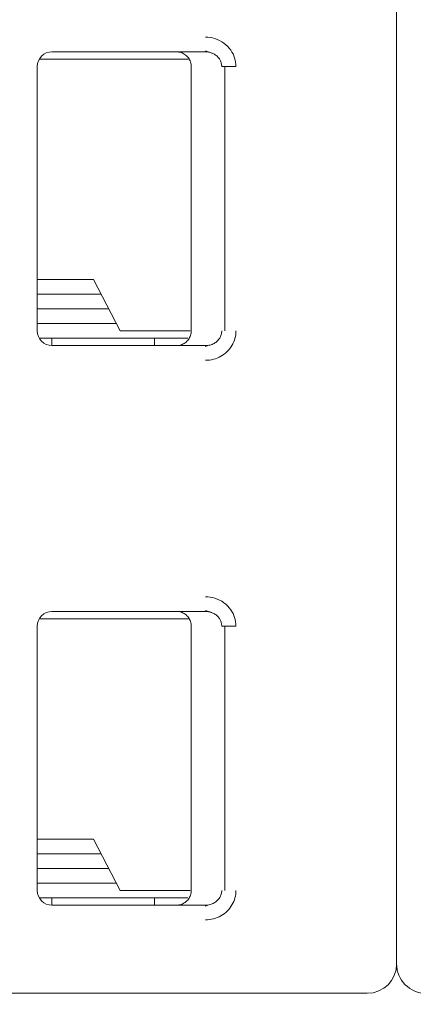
# Model space of a CAD drawing. Header units: millimetres. Extents: x -1114 to 1396, y -630 to 631.
# Tile 592 of 656: x 392.1 to 394.78, y 122.67 to 129.37. Entities that reach past the tile are written whole.
import ezdxf

# ---------------------------------------------------------------- set-up
doc = ezdxf.new("R2010")
doc.units = ezdxf.units.MM
doc.header["$MEASUREMENT"] = 0

msp = doc.modelspace()

# ---------------------------------------------------------------- linework, layer by layer
at = {"lineweight": 18}
for points, knots in [([(1038.9843, -629.7647), (1038.9843, -629.7647), (-1111.4882, -629.7647), (-1111.4882, -629.7647), (-1111.4882, -629.7647), (-1111.4882, -629.7647), (-1111.4882, 630.7883), (-1111.4882, 630.7883), (-1111.4882, 630.7883), (-1111.4882, 630.7883), (1038.9843, 630.7883), (1038.9843, 630.7883)], [0, 0, 0, 0, 0.333333, 0.333333, 0.333333, 0.333333, 0.666667, 0.666667, 0.666667, 0.666667, 1, 1, 1, 1]), ([(393.3647, 129.2557), (393.3868, 129.2558), (393.4079, 129.2526), (393.429, 129.2458), (393.429, 129.2458), (393.4501, 129.239), (393.4712, 129.2287), (393.4897, 129.2151), (393.4897, 129.2151), (393.5083, 129.2015), (393.5244, 129.1845), (393.5366, 129.1673), (393.5366, 129.1673), (393.5487, 129.1501), (393.5571, 129.1326), (393.5628, 129.114), (393.5628, 129.114), (393.5685, 129.0955), (393.5717, 129.076), (393.5718, 129.0557)], [0, 0, 0, 0, 0.2, 0.2, 0.2, 0.2, 0.4, 0.4, 0.4, 0.4, 0.6, 0.6, 0.6, 0.6, 0.8, 0.8, 0.8, 0.8, 1, 1, 1, 1]), ([(392.3173, 129.1557), (392.2908, 129.1557), (392.2654, 129.1451), (392.2466, 129.1264), (392.2466, 129.1264), (392.2278, 129.1076), (392.2173, 129.0822), (392.2173, 129.0557)], [0, 0, 0, 0, 0.5, 0.5, 0.5, 0.5, 1, 1, 1, 1]), ([(392.3173, 129.1557), (392.2908, 129.1557), (392.2654, 129.1451), (392.2466, 129.1264), (392.2466, 129.1264), (392.2278, 129.1076), (392.2173, 129.0822), (392.2173, 129.0557)], [0, 0, 0, 0, 0.5, 0.5, 0.5, 0.5, 1, 1, 1, 1]), ([(393.1673, 129.1557), (393.1778, 129.1557), (393.1883, 129.154), (393.1983, 129.1507), (393.1983, 129.1507), (393.2083, 129.1475), (393.2177, 129.1426), (393.2262, 129.1365), (393.2262, 129.1365), (393.2347, 129.1303), (393.2421, 129.1228), (393.2483, 129.1144), (393.2483, 129.1144), (393.2544, 129.1059), (393.2592, 129.0964), (393.2625, 129.0864), (393.2625, 129.0864), (393.2657, 129.0765), (393.2673, 129.0661), (393.2673, 129.0557)], [0, 0, 0, 0, 0.2, 0.2, 0.2, 0.2, 0.4, 0.4, 0.4, 0.4, 0.6, 0.6, 0.6, 0.6, 0.8, 0.8, 0.8, 0.8, 1, 1, 1, 1]), ([(393.3647, 129.1557), (393.3735, 129.1557), (393.3822, 129.1547), (393.3907, 129.1528), (393.3907, 129.1528), (393.3991, 129.151), (393.4072, 129.1483), (393.415, 129.1447), (393.415, 129.1447), (393.4225, 129.1412), (393.4297, 129.1369), (393.4363, 129.1319), (393.4363, 129.1319), (393.4425, 129.1271), (393.4481, 129.1217), (393.453, 129.1158), (393.453, 129.1158), (393.4575, 129.1103), (393.4615, 129.1044), (393.4647, 129.0982), (393.4647, 129.0982), (393.468, 129.092), (393.4705, 129.0854), (393.4723, 129.0786), (393.4723, 129.0786), (393.4742, 129.0711), (393.4752, 129.0634), (393.4752, 129.0557)], [0, 0, 0, 0, 0.142857, 0.142857, 0.142857, 0.142857, 0.285714, 0.285714, 0.285714, 0.285714, 0.428571, 0.428571, 0.428571, 0.428571, 0.571429, 0.571429, 0.571429, 0.571429, 0.714286, 0.714286, 0.714286, 0.714286, 0.857143, 0.857143, 0.857143, 0.857143, 1, 1, 1, 1]), ([(392.2173, 127.2557), (392.2173, 127.2291), (392.2278, 127.2037), (392.2466, 127.1849), (392.2466, 127.1849), (392.2654, 127.1662), (392.2908, 127.1557), (392.3173, 127.1557)], [0, 0, 0, 0, 0.5, 0.5, 0.5, 0.5, 1, 1, 1, 1]), ([(392.2173, 127.2557), (392.2173, 127.2291), (392.2278, 127.2037), (392.2466, 127.1849), (392.2466, 127.1849), (392.2654, 127.1662), (392.2908, 127.1557), (392.3173, 127.1557)], [0, 0, 0, 0, 0.5, 0.5, 0.5, 0.5, 1, 1, 1, 1]), ([(393.2673, 127.2557), (393.2673, 127.2452), (393.2657, 127.2348), (393.2624, 127.2248), (393.2624, 127.2248), (393.2592, 127.2149), (393.2544, 127.2054), (393.2483, 127.197), (393.2483, 127.197), (393.2422, 127.1885), (393.2347, 127.181), (393.2263, 127.1749), (393.2263, 127.1749), (393.2178, 127.1687), (393.2084, 127.1639), (393.1984, 127.1606), (393.1984, 127.1606), (393.1884, 127.1573), (393.1779, 127.1557), (393.1673, 127.1557)], [0, 0, 0, 0, 0.2, 0.2, 0.2, 0.2, 0.4, 0.4, 0.4, 0.4, 0.6, 0.6, 0.6, 0.6, 0.8, 0.8, 0.8, 0.8, 1, 1, 1, 1]), ([(393.4752, 127.2557), (393.4752, 127.2472), (393.474, 127.2387), (393.4716, 127.2305), (393.4716, 127.2305), (393.4693, 127.2223), (393.4658, 127.2144), (393.4613, 127.2071), (393.4613, 127.2071), (393.4568, 127.1997), (393.4511, 127.1928), (393.4447, 127.1867), (393.4447, 127.1867), (393.4381, 127.1804), (393.4306, 127.1749), (393.4226, 127.1705), (393.4226, 127.1705), (393.414, 127.1657), (393.4048, 127.162), (393.3952, 127.1595), (393.3952, 127.1595), (393.3853, 127.157), (393.375, 127.1557), (393.3647, 127.1557)], [0, 0, 0, 0, 0.166667, 0.166667, 0.166667, 0.166667, 0.333333, 0.333333, 0.333333, 0.333333, 0.5, 0.5, 0.5, 0.5, 0.666667, 0.666667, 0.666667, 0.666667, 0.833333, 0.833333, 0.833333, 0.833333, 1, 1, 1, 1]), ([(393.5718, 127.2557), (393.5718, 127.2383), (393.5696, 127.2215), (393.565, 127.2049), (393.565, 127.2049), (393.5605, 127.1884), (393.5536, 127.1721), (393.5448, 127.157), (393.5448, 127.157), (393.536, 127.1418), (393.5252, 127.128), (393.5124, 127.1154), (393.5124, 127.1154), (393.4996, 127.1029), (393.4846, 127.0918), (393.4689, 127.0828), (393.4689, 127.0828), (393.4532, 127.0739), (393.4368, 127.0673), (393.4194, 127.0627), (393.4194, 127.0627), (393.402, 127.0582), (393.3838, 127.0558), (393.3647, 127.0557)], [0, 0, 0, 0, 0.166667, 0.166667, 0.166667, 0.166667, 0.333333, 0.333333, 0.333333, 0.333333, 0.5, 0.5, 0.5, 0.5, 0.666667, 0.666667, 0.666667, 0.666667, 0.833333, 0.833333, 0.833333, 0.833333, 1, 1, 1, 1]), ([(393.3647, 125.4457), (393.3868, 125.4458), (393.4079, 125.4426), (393.429, 125.4358), (393.429, 125.4358), (393.4501, 125.429), (393.4712, 125.4187), (393.4897, 125.4051), (393.4897, 125.4051), (393.5083, 125.3915), (393.5244, 125.3745), (393.5366, 125.3573), (393.5366, 125.3573), (393.5487, 125.3401), (393.5571, 125.3226), (393.5628, 125.304), (393.5628, 125.304), (393.5685, 125.2855), (393.5717, 125.266), (393.5718, 125.2457)], [0, 0, 0, 0, 0.2, 0.2, 0.2, 0.2, 0.4, 0.4, 0.4, 0.4, 0.6, 0.6, 0.6, 0.6, 0.8, 0.8, 0.8, 0.8, 1, 1, 1, 1]), ([(392.3173, 125.3457), (392.2908, 125.3457), (392.2654, 125.3351), (392.2466, 125.3164), (392.2466, 125.3164), (392.2278, 125.2976), (392.2173, 125.2722), (392.2173, 125.2457)], [0, 0, 0, 0, 0.5, 0.5, 0.5, 0.5, 1, 1, 1, 1]), ([(392.3173, 125.3457), (392.2908, 125.3457), (392.2654, 125.3351), (392.2466, 125.3164), (392.2466, 125.3164), (392.2278, 125.2976), (392.2173, 125.2722), (392.2173, 125.2457)], [0, 0, 0, 0, 0.5, 0.5, 0.5, 0.5, 1, 1, 1, 1]), ([(393.1673, 125.3457), (393.1778, 125.3457), (393.1883, 125.344), (393.1983, 125.3407), (393.1983, 125.3407), (393.2083, 125.3375), (393.2177, 125.3326), (393.2262, 125.3265), (393.2262, 125.3265), (393.2347, 125.3203), (393.2421, 125.3128), (393.2483, 125.3044), (393.2483, 125.3044), (393.2544, 125.2959), (393.2592, 125.2864), (393.2625, 125.2764), (393.2625, 125.2764), (393.2657, 125.2665), (393.2673, 125.2561), (393.2673, 125.2457)], [0, 0, 0, 0, 0.2, 0.2, 0.2, 0.2, 0.4, 0.4, 0.4, 0.4, 0.6, 0.6, 0.6, 0.6, 0.8, 0.8, 0.8, 0.8, 1, 1, 1, 1]), ([(393.3647, 125.3457), (393.3735, 125.3457), (393.3822, 125.3447), (393.3907, 125.3428), (393.3907, 125.3428), (393.3991, 125.341), (393.4072, 125.3383), (393.415, 125.3347), (393.415, 125.3347), (393.4225, 125.3312), (393.4297, 125.3269), (393.4363, 125.3219), (393.4363, 125.3219), (393.4425, 125.3171), (393.4481, 125.3117), (393.453, 125.3058), (393.453, 125.3058), (393.4575, 125.3003), (393.4615, 125.2944), (393.4647, 125.2882), (393.4647, 125.2882), (393.468, 125.282), (393.4705, 125.2754), (393.4723, 125.2686), (393.4723, 125.2686), (393.4742, 125.2611), (393.4752, 125.2534), (393.4752, 125.2457)], [0, 0, 0, 0, 0.142857, 0.142857, 0.142857, 0.142857, 0.285714, 0.285714, 0.285714, 0.285714, 0.428571, 0.428571, 0.428571, 0.428571, 0.571429, 0.571429, 0.571429, 0.571429, 0.714286, 0.714286, 0.714286, 0.714286, 0.857143, 0.857143, 0.857143, 0.857143, 1, 1, 1, 1]), ([(392.2173, 123.4457), (392.2173, 123.4191), (392.2278, 123.3937), (392.2466, 123.3749), (392.2466, 123.3749), (392.2654, 123.3562), (392.2908, 123.3457), (392.3173, 123.3457)], [0, 0, 0, 0, 0.5, 0.5, 0.5, 0.5, 1, 1, 1, 1]), ([(392.2173, 123.4457), (392.2173, 123.4191), (392.2278, 123.3937), (392.2466, 123.3749), (392.2466, 123.3749), (392.2654, 123.3562), (392.2908, 123.3457), (392.3173, 123.3457)], [0, 0, 0, 0, 0.5, 0.5, 0.5, 0.5, 1, 1, 1, 1]), ([(393.2673, 123.4457), (393.2673, 123.4352), (393.2657, 123.4248), (393.2624, 123.4148), (393.2624, 123.4148), (393.2592, 123.4049), (393.2544, 123.3954), (393.2483, 123.387), (393.2483, 123.387), (393.2422, 123.3785), (393.2347, 123.371), (393.2263, 123.3649), (393.2263, 123.3649), (393.2178, 123.3587), (393.2084, 123.3539), (393.1984, 123.3506), (393.1984, 123.3506), (393.1884, 123.3473), (393.1779, 123.3457), (393.1673, 123.3457)], [0, 0, 0, 0, 0.2, 0.2, 0.2, 0.2, 0.4, 0.4, 0.4, 0.4, 0.6, 0.6, 0.6, 0.6, 0.8, 0.8, 0.8, 0.8, 1, 1, 1, 1]), ([(393.4752, 123.4457), (393.4752, 123.4372), (393.474, 123.4287), (393.4716, 123.4205), (393.4716, 123.4205), (393.4693, 123.4123), (393.4658, 123.4044), (393.4613, 123.3971), (393.4613, 123.3971), (393.4568, 123.3897), (393.4511, 123.3828), (393.4447, 123.3767), (393.4447, 123.3767), (393.4381, 123.3704), (393.4306, 123.3649), (393.4226, 123.3605), (393.4226, 123.3605), (393.414, 123.3557), (393.4048, 123.352), (393.3952, 123.3495), (393.3952, 123.3495), (393.3853, 123.347), (393.375, 123.3457), (393.3647, 123.3457)], [0, 0, 0, 0, 0.166667, 0.166667, 0.166667, 0.166667, 0.333333, 0.333333, 0.333333, 0.333333, 0.5, 0.5, 0.5, 0.5, 0.666667, 0.666667, 0.666667, 0.666667, 0.833333, 0.833333, 0.833333, 0.833333, 1, 1, 1, 1]), ([(393.5718, 123.4457), (393.5718, 123.4283), (393.5696, 123.4115), (393.565, 123.3949), (393.565, 123.3949), (393.5605, 123.3784), (393.5536, 123.3621), (393.5448, 123.347), (393.5448, 123.347), (393.536, 123.3318), (393.5252, 123.318), (393.5124, 123.3054), (393.5124, 123.3054), (393.4996, 123.2929), (393.4846, 123.2818), (393.4689, 123.2728), (393.4689, 123.2728), (393.4532, 123.2639), (393.4368, 123.2573), (393.4194, 123.2527), (393.4194, 123.2527), (393.402, 123.2482), (393.3838, 123.2458), (393.3647, 123.2457)], [0, 0, 0, 0, 0.166667, 0.166667, 0.166667, 0.166667, 0.333333, 0.333333, 0.333333, 0.333333, 0.5, 0.5, 0.5, 0.5, 0.666667, 0.666667, 0.666667, 0.666667, 0.833333, 0.833333, 0.833333, 0.833333, 1, 1, 1, 1]), ([(394.6673, 122.9457), (394.6673, 122.8926), (394.6884, 122.8417), (394.7259, 122.8042), (394.7259, 122.8042), (394.7634, 122.7667), (394.8143, 122.7457), (394.8673, 122.7457)], [0, 0, 0, 0, 0.5, 0.5, 0.5, 0.5, 1, 1, 1, 1])]:
    msp.add_open_spline(points, degree=3, knots=knots, dxfattribs=at)
for points in [[(394.6673, 133.3657), (394.6673, 133.3657), (394.6673, 122.9457), (394.6673, 122.9457)], [(394.6673, 133.3657), (394.6673, 133.3657), (394.6673, 122.9457), (394.6673, 122.9457)], [(392.3173, 129.1557), (392.3173, 129.1557), (393.3647, 129.1557), (393.3647, 129.1557)], [(392.3173, 129.1557), (392.3173, 129.1557), (393.3647, 129.1557), (393.3647, 129.1557)], [(393.3637, 129.1626), (393.3637, 129.1626), (393.4073, 129.1478), (393.4073, 129.1478)], [(392.2173, 127.2557), (392.2173, 127.2557), (392.2173, 129.0557), (392.2173, 129.0557)], [(392.2173, 127.2557), (392.2173, 127.2557), (392.2173, 129.0557), (392.2173, 129.0557)], [(392.8982, 129.1057), (392.8982, 129.1057), (392.2307, 129.1057), (392.2307, 129.1057)], [(393.2475, 129.1057), (393.2475, 129.1057), (392.8982, 129.1057), (392.8982, 129.1057)], [(393.2673, 127.2557), (393.2673, 127.2557), (393.2673, 129.0557), (393.2673, 129.0557)], [(393.4752, 129.0557), (393.4752, 129.0557), (393.5718, 129.0557), (393.5718, 129.0557)], [(393.4951, 127.2557), (393.4951, 127.2557), (393.4951, 129.0557), (393.4951, 129.0557)], [(392.6016, 127.6057), (392.6016, 127.6057), (392.2173, 127.6057), (392.2173, 127.6057)], [(392.7822, 127.2557), (392.7822, 127.2557), (392.6016, 127.6057), (392.6016, 127.6057)], [(392.2173, 127.5057), (392.2173, 127.5057), (392.6532, 127.5057), (392.6532, 127.5057)], [(392.7048, 127.4057), (392.7048, 127.4057), (392.2173, 127.4057), (392.2173, 127.4057)], [(392.7564, 127.3057), (392.7564, 127.3057), (392.2173, 127.3057), (392.2173, 127.3057)], [(392.7822, 127.2557), (392.7822, 127.2557), (392.8982, 127.2557), (392.8982, 127.2557)], [(392.8982, 127.2557), (392.8982, 127.2557), (393.2607, 127.2557), (393.2607, 127.2557)], [(393.2438, 127.2057), (393.2438, 127.2057), (392.2307, 127.2057), (392.2307, 127.2057)], [(392.3173, 127.1557), (392.3173, 127.1557), (392.3173, 127.2057), (392.3173, 127.2057)], [(393.0173, 127.2057), (393.0173, 127.2057), (393.0173, 127.1557), (393.0173, 127.1557)], [(392.3173, 127.1557), (392.3173, 127.1557), (393.3647, 127.1557), (393.3647, 127.1557)], [(392.3173, 127.1557), (392.3173, 127.1557), (393.3647, 127.1557), (393.3647, 127.1557)], [(393.3869, 127.1577), (393.3869, 127.1577), (393.3637, 127.1487), (393.3637, 127.1487)], [(393.3647, 127.1488), (393.3647, 127.1488), (393.3647, 127.1557), (393.3647, 127.1557)], [(392.3173, 125.3457), (392.3173, 125.3457), (393.3647, 125.3457), (393.3647, 125.3457)], [(392.3173, 125.3457), (392.3173, 125.3457), (393.3647, 125.3457), (393.3647, 125.3457)], [(393.3637, 125.3526), (393.3637, 125.3526), (393.4073, 125.3378), (393.4073, 125.3378)], [(392.2173, 123.4457), (392.2173, 123.4457), (392.2173, 125.2457), (392.2173, 125.2457)], [(392.2173, 123.4457), (392.2173, 123.4457), (392.2173, 125.2457), (392.2173, 125.2457)], [(392.8982, 125.2957), (392.8982, 125.2957), (392.2307, 125.2957), (392.2307, 125.2957)], [(393.2475, 125.2957), (393.2475, 125.2957), (392.8982, 125.2957), (392.8982, 125.2957)], [(393.2673, 123.4457), (393.2673, 123.4457), (393.2673, 125.2457), (393.2673, 125.2457)], [(393.4752, 125.2457), (393.4752, 125.2457), (393.5718, 125.2457), (393.5718, 125.2457)], [(393.4951, 123.4457), (393.4951, 123.4457), (393.4951, 125.2457), (393.4951, 125.2457)], [(392.6016, 123.7957), (392.6016, 123.7957), (392.2173, 123.7957), (392.2173, 123.7957)], [(392.7822, 123.4457), (392.7822, 123.4457), (392.6016, 123.7957), (392.6016, 123.7957)], [(392.2173, 123.6957), (392.2173, 123.6957), (392.6532, 123.6957), (392.6532, 123.6957)], [(392.7048, 123.5957), (392.7048, 123.5957), (392.2173, 123.5957), (392.2173, 123.5957)], [(392.7564, 123.4957), (392.7564, 123.4957), (392.2173, 123.4957), (392.2173, 123.4957)], [(392.7822, 123.4457), (392.7822, 123.4457), (392.8982, 123.4457), (392.8982, 123.4457)], [(392.8982, 123.4457), (392.8982, 123.4457), (393.2607, 123.4457), (393.2607, 123.4457)], [(393.2438, 123.3957), (393.2438, 123.3957), (392.2307, 123.3957), (392.2307, 123.3957)], [(392.3173, 123.3457), (392.3173, 123.3457), (392.3173, 123.3957), (392.3173, 123.3957)], [(393.0173, 123.3957), (393.0173, 123.3957), (393.0173, 123.3457), (393.0173, 123.3457)], [(392.3173, 123.3457), (392.3173, 123.3457), (393.3647, 123.3457), (393.3647, 123.3457)], [(392.3173, 123.3457), (392.3173, 123.3457), (393.3647, 123.3457), (393.3647, 123.3457)], [(393.3869, 123.3477), (393.3869, 123.3477), (393.3637, 123.3387), (393.3637, 123.3387)], [(393.3647, 123.3388), (393.3647, 123.3388), (393.3647, 123.3457), (393.3647, 123.3457)], [(394.4673, 122.7457), (394.5778, 122.7457), (394.6673, 122.8352), (394.6673, 122.9457)], [(389.8673, 122.7457), (389.8673, 122.7457), (394.4673, 122.7457), (394.4673, 122.7457)]]:
    msp.add_open_spline(points, degree=3, dxfattribs=at)

doc.saveas('drawing.dxf')
